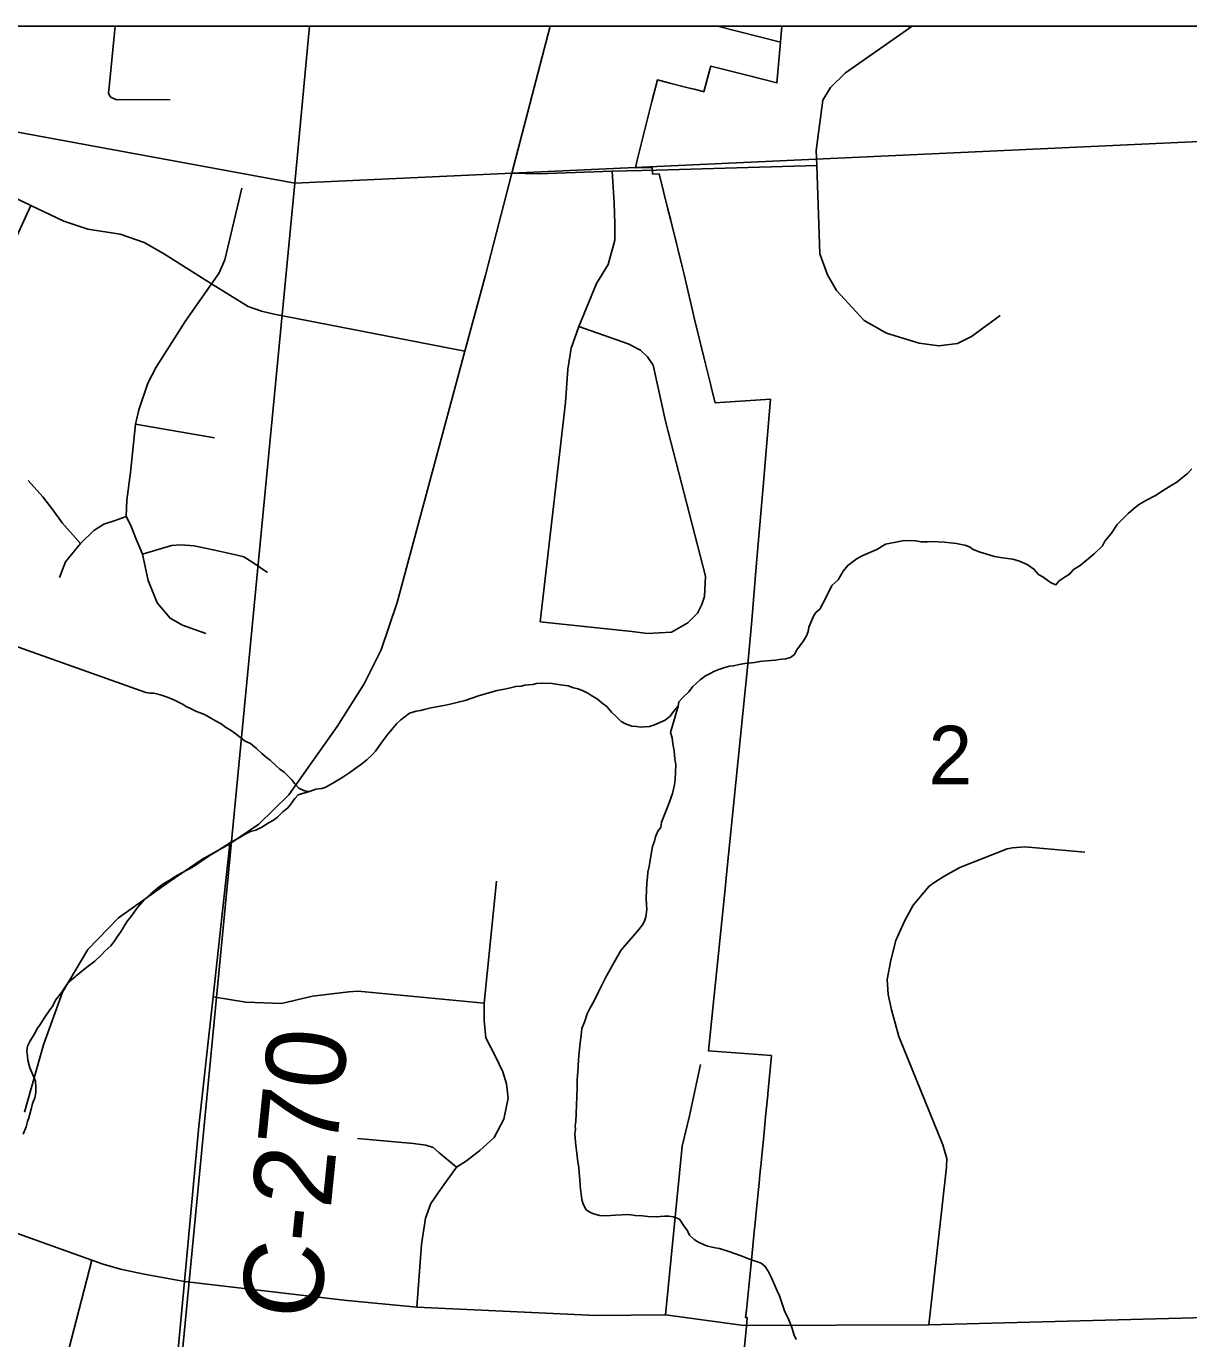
# Model space of a CAD drawing. Extents: x 0 to 34, y 0 to 22.
# Drawn here: x 4.4325 to 4.8475, y 20.4315 to 20.9 of the extents above; entities that cross this region are included whole.
import ezdxf

# ---------------------------------------------------------------- set-up
doc = ezdxf.new("R2010")
doc.units = 0
for name, color, linetype in [('GM_X_City_Street', 7, 'Continuous'), ('GM_X_Corporation', 7, 'Continuous'), ('GM_X_County_Road', 7, 'Continuous'), ('GM_X_County_Road_Text', 7, 'Continuous'), ('GM_X_Minor_River', 7, 'Continuous'), ('GM_X_Section', 7, 'Continuous'), ('GM_X_Section_Text', 7, 'Continuous'), ('GM_X_State_Route', 7, 'Continuous'), ('GM_X_State_Shield', 7, 'Continuous'), ('GM_X_Township_Road', 7, 'Continuous'), ('GM_X_US_Route', 7, 'Continuous'), ('SH_Cut_Line', 7, 'Continuous'), ('SH_Data', 7, 'Continuous')]:
    doc.layers.add(name, color=color, linetype=linetype)

msp = doc.modelspace()

# ---------------------------------------------------------------- linework, layer by layer
at = {"layer": 'GM_X_City_Street'}
for p, q in [((4.74792, 20.89942), (4.74751, 20.9)), ((4.65749, 20.8486), (4.71472, 20.85032))]:
    msp.add_line(p, q, dxfattribs=at)
for points in [[(5.64853, 20.9), (4.70225, 20.9), (4.70175, 20.89428), (4.70049, 20.87978), (4.68971, 20.88251), (4.67685, 20.88577), (4.67652, 20.88454), (4.67437, 20.87664), (4.67421, 20.87668), (4.6709, 20.87752), (4.6698, 20.8778), (4.66789, 20.87828), (4.66222, 20.87972), (4.65783, 20.88084), (4.65588, 20.87309), (4.6505, 20.85174), (4.64995, 20.84942), (4.65597, 20.8496), (4.65607, 20.84723), (4.6584, 20.84734), (4.66155, 20.83469), (4.66256, 20.83061), (4.6647, 20.822), (4.66506, 20.82057), (4.66663, 20.81426), (4.66733, 20.81142), (4.67111, 20.79548), (4.67453, 20.78136), (4.67685, 20.77188), (4.67714, 20.77068), (4.67839, 20.76562), (4.69824, 20.76685), (4.69558, 20.73574), (4.69312, 20.70705), (4.69148, 20.68786), (4.69014, 20.67223), (4.68238, 20.59599), (4.68198, 20.59209), (4.67778, 20.55049), (4.67611, 20.53422), (4.69853, 20.53253), (4.69725, 20.51883), (4.6972, 20.51835), (4.69644, 20.51066), (4.69577, 20.50382), (4.69509, 20.49687), (4.69471, 20.49298), (4.69465, 20.49233), (4.69428, 20.48861), (4.69424, 20.48819), (4.6931, 20.47666), (4.69258, 20.47155), (4.6925, 20.47079), (4.69136, 20.4595), (4.68957, 20.44165), (4.68932, 20.43902), (4.68987, 20.43901), (4.68957, 20.43597), (4.68489, 20.388)], [(4.78021, 20.79679), (4.76996, 20.78925), (4.76496, 20.78672), (4.7583, 20.78593), (4.7513, 20.78687), (4.73962, 20.79039), (4.73158, 20.79496), (4.72179, 20.80566), (4.71852, 20.81126), (4.71586, 20.81873), (4.71472, 20.85032), (4.71453, 20.85565), (4.71689, 20.87365), (4.71966, 20.87814), (4.72492, 20.88333), (4.74792, 20.89942), (4.74874, 20.9)], [(4.75473, 20.43638), (4.76107, 20.49273), (4.76112, 20.49577), (4.7608, 20.49701), (4.75969, 20.50073), (4.74406, 20.53941), (4.74134, 20.54882), (4.74017, 20.5544), (4.73984, 20.55968), (4.74113, 20.56664), (4.74296, 20.57366), (4.74586, 20.58032), (4.74908, 20.58627), (4.7549, 20.59301), (4.75682, 20.59446), (4.76038, 20.59674), (4.76585, 20.59966), (4.78273, 20.60633), (4.78459, 20.60674), (4.78896, 20.60704), (4.81038, 20.60515)], [(4.68865, 20.43622), (4.75473, 20.43638), (4.84479, 20.43879), (4.92953, 20.44109)]]:
    msp.add_lwpolyline(points, dxfattribs=at)
msp.add_lwpolyline([(4.70225, 20.9), (4.67922, 20.9), (4.70175, 20.89428)], close=True, dxfattribs=at)
at = {"layer": 'GM_X_Corporation'}
msp.add_lwpolyline([(3.95192, 19.92171), (3.9949, 19.91731), (4.10171, 19.90638), (4.14001, 19.90246), (4.18209, 19.89893), (4.24768, 19.89343), (4.30847, 19.88833), (4.33924, 19.88574), (4.37023, 19.88267), (4.40138, 19.87959), (4.43611, 19.87615), (4.58213, 19.86031), (4.5905, 19.85955), (4.62076, 19.85683), (4.65461, 19.85378), (4.9291, 19.82513), (4.9426, 19.96998), (4.95365, 20.06187), (4.9551, 20.07644), (4.97516, 20.26968), (4.9818, 20.32266), (5.04518, 20.9), (2.1, 20.9)], dxfattribs=at)
at = {"layer": 'GM_X_County_Road'}
for points in [[(4.48311, 20.38942), (4.48519, 20.41131), (4.48897, 20.45191), (4.49414, 20.50733), (4.49918, 20.55357), (4.50515, 20.60819)], [(4.41995, 20.47233), (4.45594, 20.45945), (4.45995, 20.45805)], [(4.45995, 20.45805), (4.46617, 20.45634), (4.47459, 20.45454), (4.48897, 20.45191)], [(4.48897, 20.45191), (4.54591, 20.44517), (4.57195, 20.44278), (4.63591, 20.43978), (4.66066, 20.43998), (4.68865, 20.43622)]]:
    msp.add_lwpolyline(points, dxfattribs=at)
at = {"layer": 'GM_X_Minor_River'}
for points in [[(4.70997, 20.68058), (4.711, 20.68244), (4.71164, 20.68393), (4.71189, 20.68544), (4.71358, 20.68937), (4.7144, 20.69067), (4.71579, 20.69195), (4.71786, 20.69567), (4.72015, 20.70033), (4.72234, 20.70234), (4.72316, 20.70382), (4.72419, 20.70549), (4.7258, 20.70752), (4.72719, 20.70861), (4.72916, 20.71005), (4.73111, 20.71111), (4.73364, 20.71215), (4.73617, 20.7132), (4.73931, 20.71516), (4.74413, 20.71611), (4.74586, 20.71642), (4.75006, 20.71625), (4.75196, 20.71599), (4.75425, 20.7159), (4.75579, 20.71603), (4.76017, 20.71585), (4.76246, 20.71557), (4.76455, 20.7153), (4.76626, 20.71504), (4.76759, 20.7148), (4.76928, 20.71416), (4.77058, 20.71316), (4.77303, 20.7123), (4.7751, 20.71164), (4.77812, 20.71076), (4.78097, 20.71027), (4.78477, 20.70974), (4.78704, 20.70908), (4.78986, 20.70782), (4.79227, 20.70621), (4.79391, 20.70424), (4.79541, 20.70342), (4.79819, 20.70141), (4.80007, 20.70057), (4.80128, 20.70204), (4.80344, 20.70348), (4.805, 20.70437), (4.80641, 20.70602), (4.80877, 20.70745), (4.81094, 20.70927), (4.81372, 20.71163), (4.81671, 20.71455), (4.81754, 20.71623), (4.81995, 20.71899), (4.82199, 20.72214), (4.82598, 20.72616), (4.82836, 20.72816), (4.82994, 20.72943), (4.83248, 20.73085), (4.83561, 20.73244), (4.83836, 20.73423), (4.8413, 20.73602), (4.84326, 20.73727), (4.84524, 20.7389), (4.84702, 20.74035), (4.84862, 20.742)], [(4.53361, 20.62681), (4.53188, 20.627), (4.52982, 20.62803), (4.52836, 20.62961), (4.52727, 20.63099), (4.52581, 20.63257), (4.52452, 20.63376), (4.52303, 20.63477), (4.52174, 20.63596), (4.51953, 20.63795), (4.51823, 20.63896), (4.51657, 20.64035), (4.51473, 20.64214), (4.51251, 20.64394), (4.51063, 20.64477), (4.5086, 20.64638), (4.50693, 20.64758), (4.50563, 20.64859), (4.50358, 20.64981), (4.5021, 20.65101), (4.50004, 20.65204), (4.49799, 20.65327), (4.49612, 20.65429), (4.49461, 20.65492), (4.49329, 20.65535), (4.49142, 20.65638), (4.48955, 20.65721), (4.48824, 20.65803), (4.48562, 20.65927), (4.48431, 20.6599), (4.4828, 20.66053), (4.48148, 20.66096), (4.47997, 20.6614), (4.47808, 20.66186), (4.47655, 20.66192), (4.47522, 20.66216), (4.426, 20.67966)], [(4.51663, 20.61411), (4.51918, 20.61572), (4.52075, 20.6166), (4.52213, 20.61769), (4.52412, 20.61951), (4.5259, 20.62096), (4.52691, 20.62225), (4.52833, 20.62429), (4.52953, 20.62557), (4.53398, 20.62692), (4.53592, 20.6276), (4.53804, 20.6279), (4.5394, 20.62841), (4.54253, 20.63019), (4.54429, 20.63126), (4.54586, 20.63215), (4.54802, 20.63358), (4.54979, 20.63485), (4.55177, 20.63629), (4.55413, 20.6381), (4.55593, 20.63993), (4.55713, 20.64121), (4.55855, 20.64325), (4.55977, 20.64491), (4.56159, 20.64731), (4.56299, 20.64896), (4.56461, 20.65099), (4.5662, 20.65245), (4.56777, 20.65353), (4.56935, 20.6548), (4.57168, 20.65546), (4.57322, 20.65578), (4.57457, 20.65611), (4.5765, 20.6566), (4.57823, 20.65691), (4.58151, 20.65754), (4.58382, 20.65802), (4.58672, 20.65867), (4.58923, 20.65933), (4.59427, 20.66103), (4.60066, 20.66287), (4.60258, 20.66317), (4.60489, 20.66365), (4.60722, 20.66432), (4.60913, 20.66443), (4.61048, 20.66476), (4.61183, 20.6649), (4.61336, 20.66503), (4.61471, 20.66535), (4.61682, 20.66546), (4.62026, 20.66532), (4.62235, 20.66505), (4.62406, 20.66479), (4.62596, 20.66452), (4.62784, 20.66388), (4.62954, 20.66343), (4.63161, 20.66259), (4.63293, 20.66196), (4.63441, 20.66095), (4.63628, 20.65993), (4.63813, 20.65833), (4.6398, 20.65713), (4.64144, 20.65516), (4.64291, 20.65377), (4.64493, 20.65179), (4.64643, 20.65097), (4.64868, 20.65012), (4.6504, 20.65005), (4.65192, 20.6498), (4.65326, 20.64993), (4.65499, 20.65005), (4.65673, 20.65056), (4.66063, 20.6523), (4.66241, 20.65375), (4.66362, 20.65542), (4.66523, 20.65725), (4.66548, 20.65877), (4.66689, 20.66042), (4.66907, 20.66243), (4.67049, 20.66427), (4.67307, 20.66664), (4.67504, 20.66808), (4.67661, 20.66897), (4.67798, 20.66968), (4.67973, 20.67037), (4.68186, 20.67105), (4.6836, 20.67155), (4.68494, 20.67168), (4.68706, 20.67217), (4.68899, 20.67247), (4.69033, 20.67261), (4.69245, 20.67291), (4.69437, 20.67321), (4.69687, 20.67349), (4.69994, 20.67375), (4.70128, 20.67389), (4.70359, 20.67417), (4.70533, 20.67468), (4.70671, 20.67576), (4.70755, 20.67744), (4.70997, 20.68058)], [(4.66523, 20.65725), (4.66255, 20.64785), (4.66304, 20.64593), (4.66334, 20.64383), (4.66381, 20.64134), (4.66393, 20.63981), (4.66407, 20.63847), (4.66436, 20.63637), (4.66415, 20.63105), (4.66388, 20.62916), (4.66318, 20.62615), (4.6621, 20.62315), (4.66145, 20.62127), (4.65931, 20.61584), (4.65904, 20.61395), (4.65803, 20.61266), (4.65718, 20.6106), (4.65674, 20.6091), (4.65609, 20.60722), (4.65534, 20.60307), (4.65484, 20.60004), (4.65437, 20.59797), (4.6543, 20.59626), (4.65402, 20.59418), (4.6538, 20.58886), (4.65389, 20.58639), (4.65401, 20.58467), (4.65371, 20.58202), (4.65326, 20.58052), (4.65245, 20.57922), (4.65123, 20.57756), (4.64922, 20.57516), (4.64681, 20.57241), (4.6448, 20.57001), (4.64336, 20.5676), (4.63944, 20.56053), (4.63819, 20.55811), (4.63674, 20.55531), (4.63527, 20.55214), (4.63382, 20.54953), (4.63278, 20.54748), (4.63191, 20.54485), (4.63085, 20.54223), (4.63055, 20.53977), (4.63025, 20.53712), (4.62992, 20.53371), (4.62961, 20.53087), (4.62944, 20.5267), (4.62914, 20.52404), (4.6292, 20.521), (4.62882, 20.5117), (4.62871, 20.50904), (4.62846, 20.50753), (4.62859, 20.50619), (4.62834, 20.50468), (4.62859, 20.50163), (4.62915, 20.49666), (4.62945, 20.49456), (4.62975, 20.49264), (4.62986, 20.49074), (4.63014, 20.48825), (4.63024, 20.48597), (4.63081, 20.48119), (4.63131, 20.47946), (4.63238, 20.47751), (4.63368, 20.4767), (4.635, 20.47608), (4.63726, 20.47542), (4.63955, 20.47533), (4.64109, 20.47545), (4.64281, 20.47558), (4.64511, 20.47568), (4.64703, 20.47579), (4.64836, 20.47574), (4.64988, 20.47549), (4.65255, 20.47538), (4.65445, 20.47511), (4.65751, 20.47499), (4.65885, 20.47513), (4.66039, 20.47526), (4.66191, 20.4752), (4.66343, 20.47495), (4.66569, 20.47409), (4.66731, 20.47175), (4.66858, 20.46999), (4.66928, 20.46844), (4.67093, 20.46685), (4.67224, 20.46604), (4.67449, 20.465), (4.67581, 20.46456), (4.67846, 20.46389), (4.67998, 20.46364), (4.683, 20.46276), (4.68602, 20.46169), (4.68827, 20.46084), (4.69128, 20.45957), (4.69355, 20.45891), (4.69487, 20.45848), (4.69635, 20.45728), (4.69742, 20.45553), (4.69848, 20.45339)], [(4.43143, 20.50453), (4.4325, 20.50715), (4.43296, 20.50904), (4.43339, 20.51035), (4.43431, 20.51393), (4.43475, 20.51543), (4.4356, 20.51749), (4.43587, 20.51938), (4.43595, 20.52128), (4.43584, 20.52337), (4.43479, 20.5257), (4.43375, 20.52821), (4.4331, 20.5309), (4.43296, 20.53224), (4.43266, 20.53415), (4.43292, 20.53585), (4.43375, 20.53753), (4.4354, 20.54032), (4.43644, 20.54237), (4.43745, 20.54366), (4.43908, 20.54626), (4.4407, 20.54847), (4.44193, 20.55033), (4.44297, 20.55238), (4.44518, 20.55514), (4.446, 20.55644), (4.44702, 20.55792), (4.44862, 20.55957), (4.45159, 20.56211), (4.45416, 20.5641), (4.45692, 20.56628), (4.45931, 20.56846), (4.46071, 20.56993), (4.46269, 20.57175), (4.46411, 20.5736), (4.46493, 20.5749), (4.46614, 20.57656), (4.46696, 20.57786), (4.46779, 20.57935), (4.4686, 20.58065), (4.46981, 20.58212), (4.47224, 20.58544), (4.47485, 20.58838), (4.47684, 20.59021), (4.47941, 20.59239), (4.48158, 20.59401), (4.48354, 20.59507), (4.4857, 20.59651), (4.48805, 20.59775), (4.49, 20.59881), (4.49157, 20.5997), (4.49313, 20.60059), (4.49569, 20.60239), (4.49844, 20.60418), (4.5008, 20.60561), (4.50237, 20.60669), (4.50374, 20.60758), (4.50571, 20.60884), (4.50844, 20.61025), (4.51041, 20.6115), (4.51255, 20.61256), (4.51448, 20.61305), (4.51663, 20.61411)], [(4.69848, 20.45339), (4.6997, 20.45049), (4.70057, 20.44855), (4.70146, 20.44681), (4.70214, 20.44469), (4.70332, 20.44103), (4.70439, 20.43908), (4.70526, 20.43696), (4.70577, 20.43542), (4.70661, 20.43272), (4.70731, 20.43117)]]:
    msp.add_lwpolyline(points, dxfattribs=at)
at = {"layer": 'GM_X_Section'}
msp.add_lwpolyline([(4.52837, 20.84401), (5.04007, 20.86758), (4.98132, 20.32923), (4.48038, 20.34556)], close=True, dxfattribs=at)
at = {"layer": 'GM_X_State_Route'}
msp.add_line((4.60587, 20.8475), (4.61953, 20.9), dxfattribs=at)
for points in [[(4.58909, 20.78396), (4.59639, 20.8111), (4.60587, 20.8475)], [(4.50515, 20.60819), (4.51552, 20.61512), (4.52626, 20.62566), (4.54352, 20.64996), (4.55316, 20.6653), (4.55922, 20.67739), (4.56494, 20.69424), (4.58909, 20.78396)], [(4.43185, 20.51237), (4.43861, 20.53634), (4.44538, 20.55523), (4.45443, 20.57041), (4.46539, 20.58169), (4.48345, 20.59455), (4.49521, 20.60256), (4.50515, 20.60819)]]:
    msp.add_lwpolyline(points, dxfattribs=at)
at = {"layer": 'GM_X_State_Shield'}
for points in [[(4.22367, 20.9), (4.05097, 20.9), (4.00293, 20.42622), (4.48038, 20.34556), (4.52837, 20.84401)], [(4.53365, 20.9), (4.22367, 20.9), (4.52837, 20.84401)], [(5.04328, 20.9), (4.53365, 20.9), (4.52837, 20.84401), (5.04007, 20.86758)]]:
    msp.add_lwpolyline(points, close=True, dxfattribs=at)
at = {"layer": 'GM_X_Township_Road'}
for p, q in [((4.47154, 20.75796), (4.49972, 20.75304)), ((4.45594, 20.45945), (4.44525, 20.41829))]:
    msp.add_line(p, q, dxfattribs=at)
for points in [[(4.46417, 20.9), (4.46398, 20.89768), (4.46203, 20.87831), (4.4619, 20.87621), (4.46216, 20.87529), (4.46272, 20.87467), (4.46344, 20.87431), (4.46441, 20.8739), (4.48383, 20.8737)], [(4.58909, 20.78396), (4.52096, 20.79718), (4.51644, 20.79824), (4.51172, 20.79994), (4.49863, 20.80803), (4.48144, 20.81889), (4.47456, 20.82286), (4.46606, 20.82576), (4.45448, 20.82754), (4.4459, 20.83041), (4.43408, 20.83605), (4.42696, 20.83944), (4.42322, 20.84125), (4.41697, 20.84216), (4.33772, 20.85641)], [(4.60587, 20.8475), (4.61538, 20.84735), (4.64167, 20.84822), (4.65749, 20.8486)], [(4.64167, 20.84822), (4.64234, 20.8369), (4.64263, 20.82942), (4.64263, 20.82361), (4.64023, 20.81498), (4.63613, 20.80815), (4.62982, 20.7928), (4.62697, 20.78512), (4.62586, 20.77757), (4.62499, 20.76569), (4.61591, 20.6874)], [(4.5094, 20.84214), (4.50343, 20.81662), (4.50122, 20.81174), (4.49863, 20.80803), (4.4892, 20.79455), (4.47891, 20.77827), (4.47592, 20.77264), (4.47264, 20.76303), (4.47154, 20.75796), (4.4697, 20.74066), (4.46842, 20.73079), (4.4682, 20.72504), (4.46983, 20.72182), (4.47169, 20.71689), (4.47399, 20.71157), (4.47606, 20.70218), (4.47928, 20.69413), (4.48386, 20.68868), (4.48831, 20.68621), (4.49661, 20.68323)], [(4.43408, 20.83605), (4.41768, 20.80035), (4.40032, 20.76255)], [(4.61591, 20.6874), (4.64872, 20.68395), (4.65428, 20.68318), (4.65849, 20.68349), (4.66282, 20.68375), (4.66867, 20.68702), (4.67212, 20.69047), (4.67366, 20.69363), (4.67462, 20.69642), (4.675, 20.70371), (4.66066, 20.75901), (4.65634, 20.77905), (4.65433, 20.78203), (4.65174, 20.78433), (4.64742, 20.78663), (4.62982, 20.7928)], [(4.45183, 20.71534), (4.44528, 20.72271), (4.44197, 20.72742), (4.43836, 20.73198), (4.43311, 20.73784)], [(4.4682, 20.72504), (4.46419, 20.72356), (4.46015, 20.72227), (4.45663, 20.71997), (4.45183, 20.71534), (4.4465, 20.70875), (4.44439, 20.70318)], [(4.47399, 20.71157), (4.48435, 20.71468), (4.48769, 20.71493), (4.4924, 20.71456), (4.49926, 20.71313), (4.50775, 20.71121), (4.5102, 20.71056), (4.51338, 20.70859), (4.5186, 20.70504)], [(4.60034, 20.5948), (4.59592, 20.55125), (4.59592, 20.5451), (4.5966, 20.53886), (4.60019, 20.53198), (4.60259, 20.52669), (4.60398, 20.5225), (4.60448, 20.51731), (4.60298, 20.50983), (4.59959, 20.50324), (4.59444, 20.49871), (4.58971, 20.49496), (4.58612, 20.49276), (4.58033, 20.48478), (4.57694, 20.47969), (4.57504, 20.47451), (4.57365, 20.46513), (4.57195, 20.44278)], [(4.49918, 20.55357), (4.51083, 20.55156), (4.52366, 20.55114), (4.53463, 20.55373), (4.54761, 20.55524), (4.55084, 20.55552), (4.55349, 20.55532), (4.59592, 20.55125)], [(4.66066, 20.43998), (4.66664, 20.50025), (4.66924, 20.51103), (4.67323, 20.52938)], [(4.58612, 20.49276), (4.57974, 20.49795), (4.57774, 20.49975), (4.57515, 20.50055), (4.57075, 20.50115), (4.5508, 20.50294)]]:
    msp.add_lwpolyline(points, dxfattribs=at)
at = {"layer": 'GM_X_US_Route'}
msp.add_line((4.60587, 20.8475), (4.61953, 20.9), dxfattribs=at)
for points in [[(4.58909, 20.78396), (4.59639, 20.8111), (4.60587, 20.8475)], [(4.50515, 20.60819), (4.51552, 20.61512), (4.52626, 20.62566), (4.54352, 20.64996), (4.55316, 20.6653), (4.55922, 20.67739), (4.56494, 20.69424), (4.58909, 20.78396)], [(4.43185, 20.51237), (4.43861, 20.53634), (4.44538, 20.55523), (4.45443, 20.57041), (4.46539, 20.58169), (4.48345, 20.59455), (4.49521, 20.60256), (4.50515, 20.60819)]]:
    msp.add_lwpolyline(points, dxfattribs=at)
at = {"layer": 'SH_Cut_Line'}
msp.add_lwpolyline([(5.67696, 20.9), (2.1, 20.9), (2.1, 17.35231)], dxfattribs=at)
at = {"layer": 'SH_Data'}
msp.add_line((2.1, 20.9), (8.9, 20.9), dxfattribs=at)

# ---------------------------------------------------------------- texts
at = {"layer": 'GM_X_County_Road_Text'}
msp.add_text('C-270', height=0.028409, rotation=84.2584, dxfattribs=at).set_placement((4.53713, 20.43764))
at = {"layer": 'GM_X_Section_Text'}
msp.add_text('2', height=0.02093, rotation=0, dxfattribs=at).set_placement((4.75462, 20.62934))

doc.saveas('drawing.dxf')
